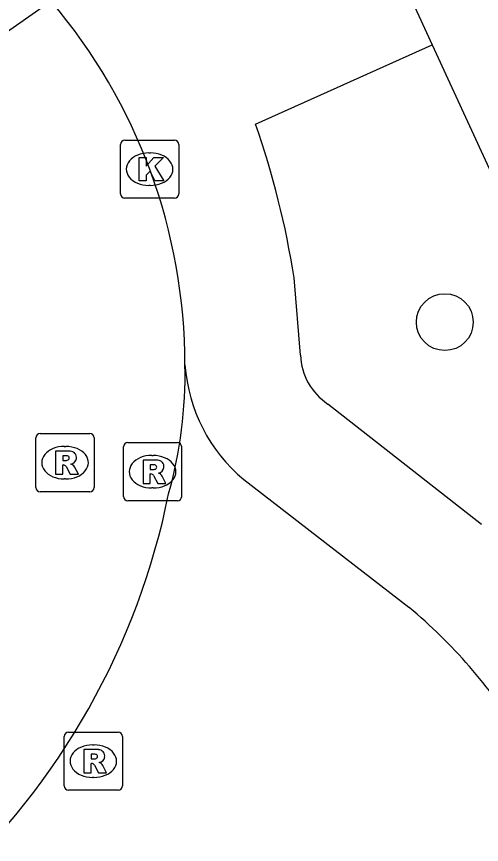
# Model space of a CAD drawing. Extents: x 162172 to 163187, y 382874 to 383684.
# Drawn here: x 162966.76 to 162974.75, y 383530.77 to 383545 of the extents above; entities that cross this region are included whole.
import ezdxf

# ---------------------------------------------------------------- set-up
doc = ezdxf.new("R2010")
doc.units = 0
for name, color, linetype in [('IMGEO_Boom', 7, 'Continuous'), ('IMGEO_Kolk', 7, 'Continuous'), ('IMGEO_Rijbaan_lokaal_open', 7, 'Continuous'), ('IMGEO_Rioolput', 7, 'Continuous'), ('IMGEO_Voetgangersgebied_open', 7, 'Continuous'), ('IMGEO_Voetpad_open', 7, 'Continuous')]:
    doc.layers.add(name, color=color, linetype=linetype)

msp = doc.modelspace()

# ---------------------------------------------------------------- linework, layer by layer
at = {"layer": 'IMGEO_Boom'}
msp.add_circle((162974.12, 383539.745), 0.489, dxfattribs=at)
at = {"layer": 'IMGEO_Kolk'}
for p, q in [((162968.62, 383542.874), (162969.472, 383542.874)), ((162968.545, 383541.948), (162968.545, 383542.8)), ((162969.546, 383542.8), (162969.546, 383541.948)), ((162969.033, 383542.654), (162969.058, 383542.654)), ((162969.056, 383542.094), (162969.031, 383542.094)), ((162969.472, 383541.874), (162968.62, 383541.874))]:
    msp.add_line(p, q, dxfattribs=at)
for points in [[(162968.62, 383542.874), (162969.472, 383542.874)], [(162968.545, 383541.948), (162968.545, 383542.8)], [(162969.546, 383542.8), (162969.546, 383541.948)], [(162968.866, 383542.574), (162968.989, 383542.574), (162968.989, 383542.423), (162969.119, 383542.574), (162969.283, 383542.574), (162969.137, 383542.423), (162969.29, 383542.174), (162969.138, 383542.174), (162969.053, 383542.338), (162968.989, 383542.271), (162968.989, 383542.174), (162968.866, 383542.174), (162968.866, 383542.574)], [(162969.472, 383541.874), (162968.62, 383541.874)]]:
    msp.add_lwpolyline(points, dxfattribs=at)
for centre, start, end in [((162968.622, 383542.798), 91.552, 178.448), ((162968.622, 383542.798), 91.552, 178.448), ((162969.47, 383542.798), 1.552, 88.448), ((162969.47, 383542.798), 1.552, 88.448), ((162968.622, 383541.95), 181.552, 268.448), ((162968.622, 383541.95), 181.552, 268.448), ((162969.47, 383541.95), 271.552, 358.448), ((162969.47, 383541.95), 271.552, 358.448)]:
    msp.add_arc(centre, 0.0765, start, end, dxfattribs=at)
for centre, major_axis, ratio, start_param, end_param in [((162969.032, 383542.374), (-0.387, 0.002), 0.722429, 4.712389, 7.853982), ((162969.057, 383542.374), (-0.39, 0.002), 0.717154, 1.570796, 4.712389)]:
    msp.add_ellipse(centre, major_axis=major_axis, ratio=ratio, start_param=start_param, end_param=end_param, dxfattribs=at)
at = {"layer": 'IMGEO_Rijbaan_lokaal_open'}
for points in [[(162967.352, 383545.259), (162964.424, 383543.21)], [(162973.504, 383534.84), (162970.663, 383537.037)]]:
    msp.add_lwpolyline(points, dxfattribs=at)
for centre, radius, start, end in [((162960.007, 383539.006), 9.646, 0.0108, 40.4067), ((162962.085, 383538.844), 7.57, 344.2895, 1.244), ((162972.487, 383539.216), 2.841, 184.1945, 230.0694), ((162957.02, 383539.293), 12.603, 312.6181, 348.5628), ((162968.025, 383528.178), 8.626, 31.2728, 50.5619)]:
    msp.add_arc(centre, radius, start, end, dxfattribs=at)
at = {"layer": 'IMGEO_Rioolput'}
for p, q in [((162967.091, 383536.903), (162967.091, 383537.755)), ((162967.166, 383537.829), (162968.018, 383537.829)), ((162968.092, 383537.755), (162968.092, 383536.903)), ((162967.579, 383537.609), (162967.604, 383537.609)), ((162968.595, 383536.748), (162968.595, 383537.6)), ((162968.67, 383537.674), (162969.522, 383537.674)), ((162969.596, 383537.6), (162969.596, 383536.748)), ((162969.083, 383537.454), (162969.108, 383537.454)), ((162967.602, 383537.049), (162967.577, 383537.049)), ((162969.106, 383536.894), (162969.081, 383536.894)), ((162968.018, 383536.829), (162967.166, 383536.829)), ((162969.522, 383536.674), (162968.67, 383536.674)), ((162967.577, 383531.773), (162967.577, 383532.625)), ((162967.652, 383532.699), (162968.504, 383532.699)), ((162968.578, 383532.625), (162968.578, 383531.773)), ((162968.065, 383532.479), (162968.09, 383532.479)), ((162968.088, 383531.919), (162968.063, 383531.919)), ((162968.504, 383531.699), (162967.652, 383531.699))]:
    msp.add_line(p, q, dxfattribs=at)
for points in [[(162967.091, 383536.903), (162967.091, 383537.755)], [(162967.166, 383537.829), (162968.018, 383537.829)], [(162968.092, 383537.755), (162968.092, 383536.903)], [(162968.595, 383536.748), (162968.595, 383537.6)], [(162968.67, 383537.674), (162969.522, 383537.674)], [(162969.596, 383537.6), (162969.596, 383536.748)], [(162967.68, 383537.527), (162967.428, 383537.529), (162967.428, 383537.129)], [(162967.606, 383537.448), (162967.552, 383537.448), (162967.552, 383537.367)], [(162967.552, 383537.367), (162967.604, 383537.367)], [(162969.184, 383537.372), (162968.932, 383537.374), (162968.932, 383536.974)], [(162967.428, 383537.129), (162967.552, 383537.129), (162967.552, 383537.291), (162967.563, 383537.291)], [(162967.61, 383537.262), (162967.681, 383537.129), (162967.821, 383537.129), (162967.756, 383537.255)], [(162969.11, 383537.293), (162969.056, 383537.293), (162969.056, 383537.212)], [(162969.056, 383537.212), (162969.108, 383537.212)], [(162968.932, 383536.974), (162969.056, 383536.974), (162969.056, 383537.136), (162969.067, 383537.136)], [(162969.114, 383537.107), (162969.185, 383536.974), (162969.325, 383536.974), (162969.26, 383537.1)], [(162968.018, 383536.829), (162967.166, 383536.829)], [(162969.522, 383536.674), (162968.67, 383536.674)], [(162967.577, 383531.773), (162967.577, 383532.625)], [(162967.652, 383532.699), (162968.504, 383532.699)], [(162968.578, 383532.625), (162968.578, 383531.773)], [(162968.166, 383532.397), (162967.914, 383532.399), (162967.914, 383531.999)], [(162968.092, 383532.318), (162968.038, 383532.318), (162968.038, 383532.237)], [(162968.038, 383532.237), (162968.09, 383532.237)], [(162967.914, 383531.999), (162968.038, 383531.999), (162968.038, 383532.161), (162968.049, 383532.161)], [(162968.096, 383532.132), (162968.167, 383531.999), (162968.307, 383531.999), (162968.242, 383532.125)], [(162968.504, 383531.699), (162967.652, 383531.699)]]:
    msp.add_lwpolyline(points, dxfattribs=at)
for centre, radius, start, end in [((162967.168, 383537.753), 0.0765, 91.552, 178.448), ((162967.168, 383537.753), 0.0765, 91.552, 178.448), ((162968.016, 383537.753), 0.0765, 1.552, 88.448), ((162968.016, 383537.753), 0.0765, 1.552, 88.448), ((162968.672, 383537.598), 0.0765, 91.552, 178.448), ((162968.672, 383537.598), 0.0765, 91.552, 178.448), ((162969.52, 383537.598), 0.0765, 1.552, 88.448), ((162969.52, 383537.598), 0.0765, 1.552, 88.448), ((162967.612, 383537.352), 0.0964, 77.0061, 93.1865), ((162967.626, 383537.409), 0.0378, 276.6634, 79.6772), ((162967.679, 383537.417), 0.109, 350.3612, 89.416), ((162967.588, 383537.556), 0.19, 274.7715, 282.9687), ((162967.677, 383537.417), 0.112, 277.5842, 350.9817), ((162967.661, 383537.202), 0.108, 29.5134, 73.7905), ((162969.183, 383537.262), 0.109, 350.3612, 89.416), ((162967.562, 383537.238), 0.0533, 26.0293, 88.6989), ((162969.092, 383537.401), 0.19, 274.7715, 282.9687), ((162969.116, 383537.197), 0.0964, 77.0061, 93.1865), ((162969.13, 383537.254), 0.0378, 276.6634, 79.6772), ((162969.181, 383537.262), 0.112, 277.5842, 350.9817), ((162969.066, 383537.083), 0.0533, 26.0293, 88.6989), ((162969.165, 383537.047), 0.108, 29.5134, 73.7905), ((162967.168, 383536.905), 0.0765, 181.552, 268.448), ((162967.168, 383536.905), 0.0765, 181.552, 268.448), ((162968.016, 383536.905), 0.0765, 271.552, 358.448), ((162968.016, 383536.905), 0.0765, 271.552, 358.448), ((162968.672, 383536.75), 0.0765, 181.552, 268.448), ((162968.672, 383536.75), 0.0765, 181.552, 268.448), ((162969.52, 383536.75), 0.0765, 271.552, 358.448), ((162969.52, 383536.75), 0.0765, 271.552, 358.448), ((162967.654, 383532.623), 0.0765, 91.552, 178.448), ((162967.654, 383532.623), 0.0765, 91.552, 178.448), ((162968.502, 383532.623), 0.0765, 1.552, 88.448), ((162968.502, 383532.623), 0.0765, 1.552, 88.448), ((162968.165, 383532.287), 0.109, 350.3612, 89.416), ((162968.074, 383532.426), 0.19, 274.7715, 282.9687), ((162968.098, 383532.222), 0.0964, 77.0061, 93.1865), ((162968.112, 383532.279), 0.0378, 276.6634, 79.6772), ((162968.163, 383532.287), 0.112, 277.5842, 350.9817), ((162968.048, 383532.108), 0.0533, 26.0293, 88.6989), ((162968.147, 383532.072), 0.108, 29.5134, 73.7905), ((162967.654, 383531.775), 0.0765, 181.552, 268.448), ((162967.654, 383531.775), 0.0765, 181.552, 268.448), ((162968.502, 383531.775), 0.0765, 271.552, 358.448), ((162968.502, 383531.775), 0.0765, 271.552, 358.448)]:
    msp.add_arc(centre, radius, start, end, dxfattribs=at)
for centre, major_axis, ratio, start_param, end_param in [((162967.578, 383537.329), (-0.387, 0.002), 0.722429, 4.712389, 7.853982), ((162967.603, 383537.329), (-0.39, 0.002), 0.717154, 1.570796, 4.712389), ((162969.082, 383537.174), (-0.387, 0.002), 0.722429, 4.712389, 7.853982), ((162969.107, 383537.174), (-0.39, 0.002), 0.717154, 1.570796, 4.712389), ((162968.064, 383532.199), (-0.387, 0.002), 0.722429, 4.712389, 7.853982), ((162968.089, 383532.199), (-0.39, 0.002), 0.717154, 1.570796, 4.712389)]:
    msp.add_ellipse(centre, major_axis=major_axis, ratio=ratio, start_param=start_param, end_param=end_param, dxfattribs=at)
at = {"layer": 'IMGEO_Voetgangersgebied_open'}
msp.add_lwpolyline([(162973.901, 383544.51), (162982.752, 383525.317), (162985.942, 383526.855)], dxfattribs=at)
at = {"layer": 'IMGEO_Voetpad_open'}
for points in [[(162972.887, 383546.72), (162973.901, 383544.51)], [(162970.868, 383543.149), (162973.901, 383544.51)], [(162971.639, 383539.177), (162971.528, 383540.508)], [(162974.75, 383536.268), (162972.11, 383538.337)]]:
    msp.add_lwpolyline(points, dxfattribs=at)
for centre, radius, start, end in [((162956.657, 383538.195), 15.05, 8.8422, 19.2201), ((162972.699, 383539.219), 1.061, 182.2793, 236.2807)]:
    msp.add_arc(centre, radius, start, end, dxfattribs=at)

doc.saveas('drawing.dxf')
